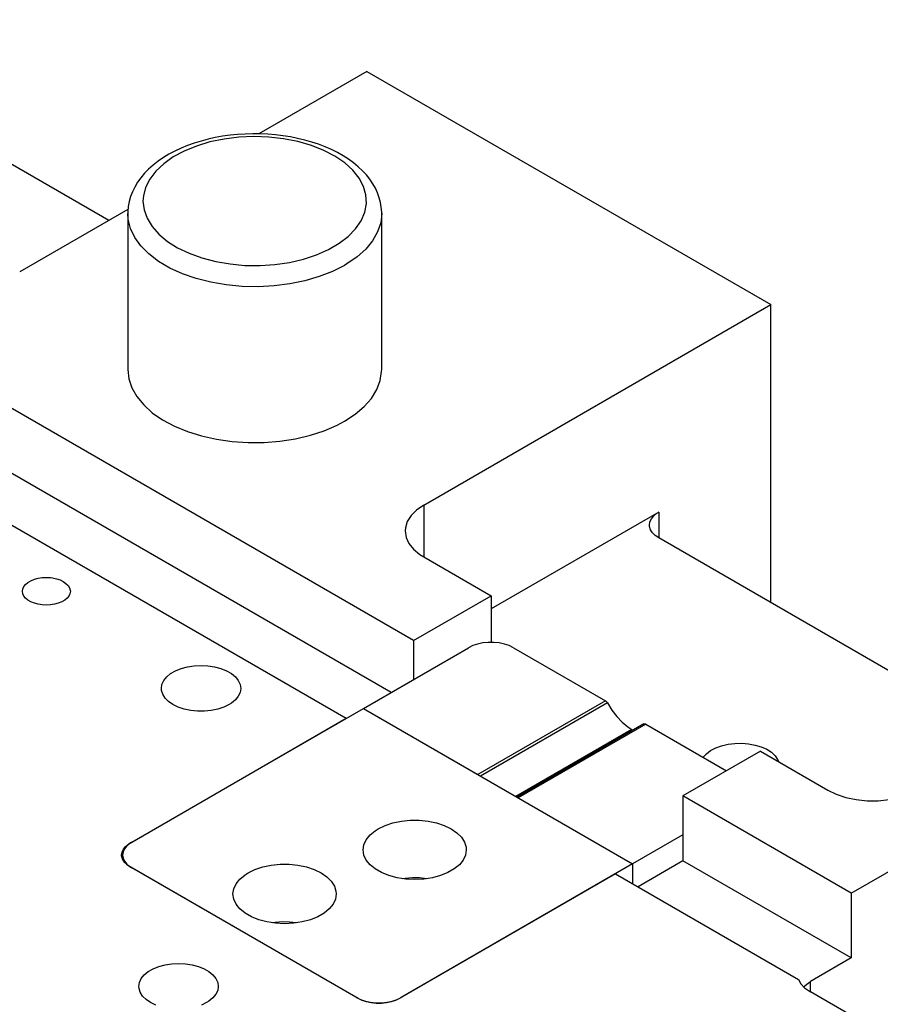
# Model space of a CAD drawing. Header units: inches. Extents: x 3 to 289, y 4 to 291.
# Tile 540 of 634: x 147.73 to 151.12, y 271.36 to 275.24. Entities that reach past the tile are written whole.
import ezdxf

# ---------------------------------------------------------------- set-up
doc = ezdxf.new("R2010")
doc.units = ezdxf.units.IN
doc.header["$LTSCALE"] = 0.5
doc.header["$MEASUREMENT"] = 0
doc.layers.add('STR_INS', color=8, linetype='Continuous')

msp = doc.modelspace()

# ---------------------------------------------------------------- linework, layer by layer
at = {"layer": 'STR_INS', "color": 190, "linetype": 'Continuous'}
for p, q in [((148.0793, 274.4512), (146.7096, 275.242)), ((149.0961, 275.0383), (148.6702, 274.7924)), ((149.0961, 275.0383), (150.6871, 274.1197)), ((148.1551, 274.495), (147.7287, 274.2488)), ((149.2799, 272.7969), (146.805, 274.2258)), ((149.3196, 273.3302), (150.6871, 274.1197)), ((150.6871, 272.9456), (150.6871, 274.1197)), ((149.1915, 272.5924), (146.805, 273.9702)), ((146.5398, 273.9192), (149.0147, 272.4904)), ((148.1542, 273.8646), (148.1582, 273.8281)), ((149.154, 273.857), (149.1542, 273.8646)), ((148.1582, 273.8281), (148.1701, 273.7923)), ((149.1348, 273.785), (149.1484, 273.8206)), ((149.1484, 273.8206), (149.154, 273.857)), ((148.1701, 273.7923), (148.1898, 273.7576)), ((149.1136, 273.7506), (149.1348, 273.785)), ((148.1898, 273.7576), (148.2169, 273.7246)), ((149.085, 273.718), (149.1136, 273.7506)), ((148.2169, 273.7246), (148.2509, 273.6939)), ((149.0495, 273.6878), (149.085, 273.718)), ((148.2509, 273.6939), (148.2914, 273.6659)), ((148.2914, 273.6659), (148.3378, 273.6411)), ((149.0077, 273.6605), (149.0495, 273.6878)), ((148.3378, 273.6411), (148.3891, 273.6198)), ((148.9282, 273.6231), (148.9787, 273.645)), ((148.9787, 273.645), (149.0077, 273.6605)), ((148.3891, 273.6198), (148.4448, 273.6024)), ((148.4448, 273.6024), (148.5037, 273.5893)), ((148.5037, 273.5893), (148.5651, 273.5805)), ((148.7537, 273.5817), (148.8147, 273.5912)), ((148.8147, 273.5912), (148.8732, 273.6051)), ((148.8732, 273.6051), (148.9282, 273.6231)), ((148.5651, 273.5805), (148.6279, 273.5763)), ((148.6279, 273.5763), (148.6911, 273.5767)), ((148.6911, 273.5767), (148.7537, 273.5817)), ((149.3196, 273.3302), (149.2916, 273.3109)), ((149.2698, 273.2892), (149.2549, 273.2655)), ((149.2916, 273.3109), (149.2698, 273.2892)), ((150.2452, 273.3028), (149.5848, 272.9216)), ((150.2105, 273.2643), (150.2161, 273.2765)), ((150.2161, 273.2765), (150.2253, 273.2879)), ((150.2253, 273.2879), (150.2378, 273.2982)), ((150.2378, 273.2982), (150.2452, 273.3028)), ((149.2474, 273.2407), (149.2464, 273.2282)), ((149.2549, 273.2655), (149.2474, 273.2407)), ((150.2086, 273.2518), (150.2105, 273.2643)), ((150.209, 273.2455), (150.2086, 273.2518)), ((150.2128, 273.2331), (150.209, 273.2455)), ((149.2464, 273.2282), (149.2502, 273.2031)), ((149.2502, 273.2031), (149.2615, 273.1788)), ((150.2203, 273.2213), (150.2128, 273.2331)), ((150.2312, 273.2104), (150.2203, 273.2213)), ((150.2452, 273.2008), (150.2312, 273.2104)), ((151.6148, 272.41), (150.2452, 273.2008)), ((149.2615, 273.1788), (149.2799, 273.156)), ((149.2799, 273.156), (149.3049, 273.1354)), ((149.3049, 273.1354), (149.3196, 273.1261)), ((149.3196, 273.1261), (149.5848, 272.973)), ((147.8012, 273.042), (147.8171, 273.0445)), ((147.8171, 273.0445), (147.8336, 273.0453)), ((147.8336, 273.0453), (147.85, 273.0445)), ((147.85, 273.0445), (147.858, 273.0434)), ((147.858, 273.0434), (147.8735, 273.0402)), ((147.7405, 273.0002), (147.7448, 273.0094)), ((147.7448, 273.0094), (147.7517, 273.018)), ((147.7517, 273.018), (147.7612, 273.0258)), ((147.7612, 273.0258), (147.7728, 273.0325)), ((147.7728, 273.0325), (147.7863, 273.038)), ((147.7863, 273.038), (147.8012, 273.042)), ((147.8735, 273.0402), (147.8878, 273.0354)), ((147.8878, 273.0354), (147.9004, 273.0293)), ((147.9004, 273.0293), (147.911, 273.022)), ((147.911, 273.022), (147.9192, 273.0138)), ((147.9192, 273.0138), (147.9248, 273.0049)), ((147.9248, 273.0049), (147.9277, 272.9955)), ((147.7391, 272.9907), (147.7405, 273.0002)), ((147.7405, 272.9813), (147.7391, 272.9907)), ((147.7448, 272.9721), (147.7405, 272.9813)), ((147.7517, 272.9635), (147.7448, 272.9721)), ((147.9224, 272.9721), (147.9154, 272.9635)), ((147.9266, 272.9813), (147.9224, 272.9721)), ((147.9281, 272.9907), (147.9266, 272.9813)), ((147.9277, 272.9955), (147.9281, 272.9907)), ((149.2799, 272.7969), (149.5848, 272.973)), ((149.5848, 272.973), (149.5848, 272.7896)), ((147.7612, 272.9557), (147.7517, 272.9635)), ((147.7728, 272.9489), (147.7612, 272.9557)), ((147.7863, 272.9435), (147.7728, 272.9489)), ((147.8012, 272.9395), (147.7863, 272.9435)), ((147.8171, 272.937), (147.8012, 272.9395)), ((147.8336, 272.9362), (147.8171, 272.937)), ((147.85, 272.937), (147.8336, 272.9362)), ((147.8659, 272.9395), (147.85, 272.937)), ((147.8808, 272.9435), (147.8659, 272.9395)), ((147.8943, 272.9489), (147.8808, 272.9435)), ((147.9059, 272.9557), (147.8943, 272.9489)), ((147.9154, 272.9635), (147.9059, 272.9557)), ((149.2799, 272.7969), (149.2799, 272.6434)), ((148.3894, 272.6931), (148.4157, 272.6972)), ((148.4157, 272.6972), (148.4428, 272.6986)), ((148.4428, 272.6986), (148.4699, 272.6972)), ((148.4699, 272.6972), (148.4962, 272.6931)), ((148.3075, 272.6535), (148.3231, 272.6664)), ((148.3231, 272.6664), (148.3424, 272.6775)), ((148.3424, 272.6775), (148.3647, 272.6865)), ((148.3647, 272.6865), (148.3894, 272.6931)), ((148.4962, 272.6931), (148.5209, 272.6865)), ((148.5209, 272.6865), (148.5432, 272.6775)), ((148.5432, 272.6775), (148.5625, 272.6664)), ((148.5625, 272.6664), (148.5781, 272.6535)), ((148.2866, 272.6084), (148.2889, 272.624)), ((148.2889, 272.624), (148.296, 272.6392)), ((148.296, 272.6392), (148.3075, 272.6535)), ((148.5781, 272.6535), (148.5896, 272.6392)), ((148.5896, 272.6392), (148.5967, 272.624)), ((148.5967, 272.624), (148.5991, 272.6084)), ((148.2871, 272.6005), (148.2866, 272.6084)), ((148.2919, 272.585), (148.2871, 272.6005)), ((148.3012, 272.5703), (148.2919, 272.585)), ((148.5967, 272.5927), (148.5896, 272.5775)), ((148.5991, 272.6084), (148.5967, 272.5927)), ((148.3148, 272.5566), (148.3012, 272.5703)), ((148.3323, 272.5446), (148.3148, 272.5566)), ((148.3532, 272.5345), (148.3323, 272.5446)), ((148.5533, 272.5446), (148.5324, 272.5345)), ((148.5625, 272.5504), (148.5533, 272.5446)), ((148.5781, 272.5633), (148.5625, 272.5504)), ((148.5896, 272.5775), (148.5781, 272.5633)), ((148.3768, 272.5266), (148.3532, 272.5345)), ((148.4024, 272.5212), (148.3768, 272.5266)), ((148.4292, 272.5185), (148.4024, 272.5212)), ((148.4564, 272.5185), (148.4292, 272.5185)), ((148.4832, 272.5212), (148.4564, 272.5185)), ((148.5088, 272.5266), (148.4832, 272.5212)), ((148.5324, 272.5345), (148.5088, 272.5266)), ((148.1635, 271.9989), (149.0147, 272.4904)), ((150.4928, 272.3825), (150.5181, 272.3884)), ((150.5181, 272.3884), (150.5447, 272.3917)), ((150.5447, 272.3917), (150.5719, 272.3923)), ((150.5719, 272.3923), (150.5989, 272.3901)), ((150.5989, 272.3901), (150.6248, 272.3853)), ((150.6248, 272.3853), (150.6489, 272.378)), ((150.6455, 272.3606), (150.3405, 272.1846)), ((150.4201, 272.3372), (150.4329, 272.3511)), ((150.4329, 272.3511), (150.4496, 272.3635)), ((150.4496, 272.3635), (150.4698, 272.3741)), ((150.4698, 272.3741), (150.4928, 272.3825)), ((150.6455, 272.3606), (150.9106, 272.2076)), ((150.6489, 272.378), (150.6704, 272.3683)), ((150.6704, 272.3683), (150.6887, 272.3567)), ((150.6887, 272.3567), (150.7032, 272.3433)), ((150.7032, 272.3433), (150.7134, 272.3288)), ((150.7134, 272.3288), (150.7176, 272.319)), ((150.9106, 272.2076), (150.944, 272.1914)), ((150.944, 272.1914), (150.9818, 272.1788)), ((151.0031, 271.8021), (150.3405, 272.1846)), ((150.3405, 272.1846), (150.3405, 271.929)), ((150.9818, 272.1788), (151.0227, 272.1702)), ((151.0227, 272.1702), (151.0656, 272.1658)), ((151.0656, 272.1658), (151.1092, 272.1658)), ((151.1092, 272.1658), (151.1521, 272.1702)), ((151.0031, 271.8021), (151.5499, 272.1177)), ((148.1487, 271.9884), (148.1611, 271.9975)), ((148.1611, 271.9975), (148.1635, 271.9989)), ((148.1298, 271.952), (148.1316, 271.9635)), ((148.1316, 271.9635), (148.1368, 271.9747)), ((148.1368, 271.9747), (148.1452, 271.9852)), ((148.1452, 271.9852), (148.1487, 271.9884)), ((148.13, 271.9482), (148.1298, 271.952)), ((148.1329, 271.9368), (148.13, 271.9482)), ((148.1392, 271.9258), (148.1329, 271.9368)), ((148.1487, 271.9156), (148.1392, 271.9258)), ((150.3405, 271.929), (150.1637, 271.827)), ((151.0031, 271.5465), (150.3405, 271.929)), ((148.1506, 271.9139), (148.1487, 271.9156)), ((148.1635, 271.905), (148.1506, 271.9139)), ((149.0616, 271.3866), (148.1635, 271.905)), ((150.0753, 271.878), (149.2242, 271.3866)), ((150.0753, 271.878), (150.7959, 271.462)), ((151.0031, 271.8021), (151.0031, 271.5465)), ((151.0031, 271.5465), (150.8428, 271.4539)), ((148.2191, 271.4798), (148.2347, 271.4927)), ((148.2347, 271.4927), (148.254, 271.5038)), ((148.254, 271.5038), (148.2763, 271.5128)), ((148.2763, 271.5128), (148.301, 271.5194)), ((148.301, 271.5194), (148.3273, 271.5235)), ((148.3273, 271.5235), (148.3544, 271.5249)), ((148.3544, 271.5249), (148.3815, 271.5235)), ((148.3815, 271.5235), (148.4079, 271.5194)), ((148.4079, 271.5194), (148.4325, 271.5128)), ((148.4325, 271.5128), (148.4548, 271.5038)), ((148.4548, 271.5038), (148.4741, 271.4927)), ((148.4741, 271.4927), (148.4897, 271.4798)), ((148.2005, 271.4503), (148.2076, 271.4655)), ((148.2076, 271.4655), (148.2191, 271.4798)), ((148.4897, 271.4798), (148.5012, 271.4655)), ((148.5012, 271.4655), (148.5083, 271.4503)), ((150.7959, 271.462), (150.8053, 271.4452)), ((150.8331, 271.4479), (150.8428, 271.4539)), ((148.1982, 271.4347), (148.2005, 271.4503)), ((148.1988, 271.4268), (148.1982, 271.4347)), ((148.2035, 271.4113), (148.1988, 271.4268)), ((148.5083, 271.419), (148.5012, 271.4038)), ((148.5083, 271.4503), (148.5107, 271.4347)), ((148.5107, 271.4347), (148.5083, 271.419)), ((150.8053, 271.4452), (150.8196, 271.4296)), ((150.8155, 271.4335), (150.8331, 271.4479)), ((150.8196, 271.4296), (150.8384, 271.4157)), ((150.8384, 271.4157), (150.8428, 271.4131)), ((148.2128, 271.3966), (148.2035, 271.4113)), ((148.2264, 271.3829), (148.2128, 271.3966)), ((148.2439, 271.3709), (148.2264, 271.3829)), ((148.4741, 271.3767), (148.4649, 271.3709)), ((148.4897, 271.3896), (148.4741, 271.3767)), ((148.5012, 271.4038), (148.4897, 271.3896)), ((149.0769, 271.3791), (149.0616, 271.3866)), ((149.0943, 271.3733), (149.0769, 271.3791)), ((149.2088, 271.3791), (149.1915, 271.3733)), ((149.2242, 271.3866), (149.2088, 271.3791)), ((151.6114, 270.9694), (150.8428, 271.4131)), ((148.2648, 271.3608), (148.2439, 271.3709)), ((148.4649, 271.3709), (148.444, 271.3608)), ((149.1131, 271.3694), (149.0943, 271.3733)), ((149.1328, 271.3674), (149.1131, 271.3694)), ((149.1529, 271.3674), (149.1328, 271.3674)), ((149.1726, 271.3694), (149.1529, 271.3674)), ((149.1915, 271.3733), (149.1726, 271.3694))]:
    msp.add_line(p, q, dxfattribs=at)
at = {"layer": 'STR_INS', "color": 9, "linetype": 'Continuous'}
for p, q in [((148.5865, 274.7898), (148.5569, 274.7868)), ((148.6164, 274.7917), (148.5865, 274.7898)), ((148.6463, 274.7926), (148.6164, 274.7917)), ((148.6763, 274.7923), (148.6463, 274.7926)), ((148.7063, 274.791), (148.6763, 274.7923)), ((148.736, 274.7885), (148.7063, 274.791)), ((148.7655, 274.785), (148.736, 274.7885)), ((148.4157, 274.7557), (148.3895, 274.7463)), ((148.4427, 274.764), (148.4157, 274.7557)), ((148.4704, 274.7713), (148.4427, 274.764)), ((148.4988, 274.7775), (148.4704, 274.7713)), ((148.5276, 274.7827), (148.4988, 274.7775)), ((148.5569, 274.7868), (148.5276, 274.7827)), ((148.7946, 274.7804), (148.7655, 274.785)), ((148.8232, 274.7747), (148.7946, 274.7804)), ((148.8513, 274.7679), (148.8232, 274.7747)), ((148.8787, 274.7601), (148.8513, 274.7679)), ((148.9053, 274.7513), (148.8787, 274.7601)), ((148.9311, 274.7415), (148.9053, 274.7513)), ((148.3166, 274.7122), (148.2946, 274.6989)), ((148.3399, 274.7246), (148.3166, 274.7122)), ((148.3642, 274.7359), (148.3399, 274.7246)), ((148.3895, 274.7463), (148.3642, 274.7359)), ((148.9559, 274.7306), (148.9311, 274.7415)), ((148.9796, 274.7188), (148.9559, 274.7306)), ((149.0022, 274.7061), (148.9796, 274.7188)), ((148.2738, 274.6847), (148.2544, 274.6696)), ((148.2946, 274.6989), (148.2738, 274.6847)), ((149.0235, 274.6925), (149.0022, 274.7061)), ((149.0434, 274.6781), (149.0235, 274.6925)), ((149.0619, 274.6628), (149.0434, 274.6781)), ((148.2201, 274.6369), (148.2054, 274.6195)), ((148.2364, 274.6536), (148.2201, 274.6369)), ((148.2544, 274.6696), (148.2364, 274.6536)), ((149.0787, 274.6469), (149.0619, 274.6628)), ((149.094, 274.6304), (149.0787, 274.6469)), ((148.1925, 274.6015), (148.1815, 274.583)), ((148.2054, 274.6195), (148.1925, 274.6015)), ((149.1076, 274.6133), (149.094, 274.6304)), ((149.1194, 274.5958), (149.1076, 274.6133)), ((149.1296, 274.5779), (149.1194, 274.5958)), ((148.1723, 274.5641), (148.165, 274.545)), ((148.1815, 274.583), (148.1723, 274.5641)), ((149.138, 274.5596), (149.1296, 274.5779)), ((149.1447, 274.5409), (149.138, 274.5596)), ((148.1596, 274.5256), (148.156, 274.5062)), ((148.165, 274.545), (148.1596, 274.5256)), ((149.1496, 274.5221), (149.1447, 274.5409)), ((149.1527, 274.503), (149.1496, 274.5221)), ((148.1543, 274.4868), (148.1542, 274.4784)), ((148.1542, 274.4786), (148.1542, 273.8646)), ((148.156, 274.5062), (148.1543, 274.4868)), ((149.1541, 274.4837), (149.1527, 274.503)), ((149.1542, 274.4785), (149.1541, 274.4837)), ((149.1542, 273.8646), (149.1542, 274.4786)), ((149.5131, 272.7766), (149.4964, 272.7685)), ((149.532, 272.7829), (149.5131, 272.7766)), ((149.5525, 272.7872), (149.532, 272.7829)), ((149.5739, 272.7893), (149.5525, 272.7872)), ((149.5957, 272.7893), (149.5739, 272.7893)), ((149.6172, 272.7872), (149.5957, 272.7893)), ((149.6376, 272.7829), (149.6172, 272.7872)), ((149.6565, 272.7766), (149.6376, 272.7829)), ((149.6732, 272.7685), (149.6565, 272.7766)), ((149.0819, 272.5291), (149.4964, 272.7685)), ((149.6732, 272.7685), (150.0357, 272.5592)), ((150.0357, 272.5592), (150.0375, 272.558)), ((150.0375, 272.558), (150.0393, 272.5564)), ((150.0393, 272.5564), (150.041, 272.5545)), ((150.041, 272.5545), (150.0425, 272.5524)), ((150.0425, 272.5524), (150.0434, 272.5508)), ((150.0434, 272.5508), (150.0604, 272.5232)), ((148.1706, 272.003), (149.0819, 272.5291)), ((149.0819, 272.5291), (149.5327, 272.2688)), ((149.0819, 272.5291), (150.1425, 271.9168)), ((150.0604, 272.5232), (150.0799, 272.4979)), ((150.1871, 272.4682), (149.6872, 272.1796)), ((150.0799, 272.4979), (150.1011, 272.4757)), ((150.1011, 272.4757), (150.1236, 272.4571)), ((150.1871, 272.4682), (150.1885, 272.4688)), ((150.1885, 272.4688), (150.1901, 272.4689)), ((150.1901, 272.4689), (150.1918, 272.4686)), ((150.1918, 272.4686), (150.1936, 272.468)), ((150.1936, 272.468), (150.1946, 272.4675)), ((150.1946, 272.4675), (150.5125, 272.2839)), ((150.1395, 272.4468), (149.682, 272.1826)), ((150.1236, 272.4571), (150.1395, 272.4468)), ((150.1395, 272.4468), (150.1449, 272.4439)), ((149.6916, 272.1771), (150.1425, 271.9168)), ((149.1678, 272.0685), (149.1984, 272.0787)), ((149.1984, 272.0787), (149.2317, 272.0857)), ((149.2317, 272.0857), (149.2666, 272.0892)), ((149.2666, 272.0892), (149.302, 272.0892)), ((149.302, 272.0892), (149.3369, 272.0857)), ((149.3369, 272.0857), (149.3701, 272.0787)), ((149.3701, 272.0787), (149.4008, 272.0685)), ((149.1084, 272.031), (149.1287, 272.0478)), ((149.1287, 272.0478), (149.1407, 272.0553)), ((149.1407, 272.0553), (149.1678, 272.0685)), ((149.4008, 272.0685), (149.4279, 272.0553)), ((149.4279, 272.0553), (149.4507, 272.0397)), ((149.4507, 272.0397), (149.4684, 272.022)), ((148.1653, 271.9998), (148.1523, 271.9896)), ((148.1706, 272.003), (148.1653, 271.9998)), ((149.0842, 271.9928), (149.0934, 272.0125)), ((149.0934, 272.0125), (149.1084, 272.031)), ((149.4684, 272.022), (149.4805, 272.0028)), ((149.4805, 272.0028), (149.4866, 271.9826)), ((150.3405, 272.0311), (150.1425, 271.9168)), ((148.1359, 271.9645), (148.134, 271.952)), ((148.1415, 271.9767), (148.1359, 271.9645)), ((148.1507, 271.9881), (148.1415, 271.9767)), ((148.1523, 271.9896), (148.1507, 271.9881)), ((149.0812, 271.9724), (149.0842, 271.9928)), ((149.0842, 271.952), (149.0812, 271.9724)), ((149.4874, 271.9724), (149.4843, 271.952)), ((149.4866, 271.9826), (149.4874, 271.9724)), ((148.134, 271.952), (148.134, 271.9343)), ((148.134, 271.952), (148.1359, 271.9395)), ((148.1359, 271.9395), (148.1415, 271.9273)), ((148.1415, 271.9273), (148.1507, 271.9159)), ((149.0934, 271.9323), (149.0842, 271.952)), ((149.1084, 271.9138), (149.0934, 271.9323)), ((149.4752, 271.9323), (149.4602, 271.9138)), ((149.4843, 271.952), (149.4752, 271.9323)), ((148.1507, 271.9159), (148.1632, 271.9056)), ((148.1632, 271.9056), (148.1653, 271.9042)), ((148.1653, 271.9042), (148.1706, 271.901)), ((149.0545, 271.3907), (148.1706, 271.901)), ((148.616, 271.8743), (148.628, 271.8818)), ((148.628, 271.8818), (148.6551, 271.895)), ((148.6551, 271.895), (148.6858, 271.9052)), ((148.6858, 271.9052), (148.7191, 271.9122)), ((148.7191, 271.9122), (148.7539, 271.9157)), ((148.7539, 271.9157), (148.7893, 271.9157)), ((148.7893, 271.9157), (148.8242, 271.9122)), ((148.8242, 271.9122), (148.8575, 271.9052)), ((148.8575, 271.9052), (148.8881, 271.895)), ((148.8881, 271.895), (148.9153, 271.8818)), ((148.9153, 271.8818), (148.938, 271.8662)), ((149.1287, 271.897), (149.1084, 271.9138)), ((149.1537, 271.8826), (149.1287, 271.897)), ((149.1827, 271.8708), (149.1537, 271.8826)), ((150.1425, 271.9168), (149.2313, 271.3907)), ((149.4149, 271.8826), (149.3859, 271.8708)), ((149.4399, 271.897), (149.4149, 271.8826)), ((149.4602, 271.9138), (149.4399, 271.897)), ((150.1425, 271.9168), (150.1425, 271.8392)), ((150.1425, 271.9168), (150.1425, 271.8392)), ((148.5808, 271.839), (148.5957, 271.8575)), ((148.5957, 271.8575), (148.616, 271.8743)), ((148.938, 271.8662), (148.9557, 271.8485)), ((148.9557, 271.8485), (148.9678, 271.8292)), ((149.2148, 271.8622), (149.1827, 271.8708)), ((149.249, 271.8569), (149.2148, 271.8622)), ((149.2843, 271.8551), (149.249, 271.8569)), ((149.3196, 271.8569), (149.2843, 271.8551)), ((149.3538, 271.8622), (149.3196, 271.8569)), ((149.3859, 271.8708), (149.3538, 271.8622)), ((148.5685, 271.7989), (148.5716, 271.8193)), ((148.5716, 271.8193), (148.5808, 271.839)), ((148.9678, 271.8292), (148.974, 271.8091)), ((148.974, 271.8091), (148.9748, 271.7989)), ((148.5716, 271.7785), (148.5685, 271.7989)), ((148.5808, 271.7588), (148.5716, 271.7785)), ((148.9717, 271.7785), (148.9625, 271.7588)), ((148.9748, 271.7989), (148.9717, 271.7785)), ((148.5957, 271.7403), (148.5808, 271.7588)), ((148.616, 271.7235), (148.5957, 271.7403)), ((148.9475, 271.7403), (148.9272, 271.7235)), ((148.9625, 271.7588), (148.9475, 271.7403)), ((148.6411, 271.7091), (148.616, 271.7235)), ((148.6701, 271.6973), (148.6411, 271.7091)), ((148.7022, 271.6887), (148.6701, 271.6973)), ((148.7364, 271.6834), (148.7022, 271.6887)), ((148.8411, 271.6887), (148.8069, 271.6834)), ((148.8732, 271.6973), (148.8411, 271.6887)), ((148.9022, 271.7091), (148.8732, 271.6973)), ((148.9272, 271.7235), (148.9022, 271.7091)), ((148.7716, 271.6816), (148.7364, 271.6834)), ((148.8069, 271.6834), (148.7716, 271.6816)), ((149.0545, 271.3907), (149.0712, 271.3826)), ((149.0712, 271.3826), (149.09, 271.3763)), ((149.09, 271.3763), (149.1105, 271.372)), ((149.1752, 271.372), (149.1957, 271.3763)), ((149.1957, 271.3763), (149.2146, 271.3826)), ((149.2146, 271.3826), (149.2313, 271.3907)), ((149.1105, 271.372), (149.132, 271.3698)), ((149.132, 271.3698), (149.1538, 271.3698)), ((149.1538, 271.3698), (149.1752, 271.372))]:
    msp.add_line(p, q, dxfattribs=at)
at = {"layer": 'STR_INS', "color": 4, "linetype": 'Continuous'}
for p, q in [((148.4778, 274.7603), (148.4252, 274.7445)), ((148.5336, 274.7719), (148.4778, 274.7603)), ((148.5916, 274.779), (148.5336, 274.7719)), ((148.6507, 274.7816), (148.5916, 274.779)), ((148.7099, 274.7796), (148.6507, 274.7816)), ((148.7681, 274.7729), (148.7099, 274.7796)), ((148.8242, 274.7619), (148.7681, 274.7729)), ((148.8772, 274.7466), (148.8242, 274.7619)), ((148.3768, 274.7247), (148.3334, 274.7014)), ((148.4252, 274.7445), (148.3768, 274.7247)), ((148.9262, 274.7272), (148.8772, 274.7466)), ((148.9702, 274.7043), (148.9262, 274.7272)), ((148.2958, 274.6749), (148.2647, 274.6458)), ((148.3334, 274.7014), (148.2958, 274.6749)), ((149.0085, 274.6782), (148.9702, 274.7043)), ((149.0404, 274.6493), (149.0085, 274.6782)), ((148.2647, 274.6458), (148.2407, 274.6145)), ((149.0652, 274.6182), (149.0404, 274.6493)), ((148.2407, 274.6145), (148.2242, 274.5816)), ((149.0826, 274.5855), (149.0652, 274.6182)), ((148.2242, 274.5816), (148.2156, 274.5477)), ((149.0922, 274.5517), (149.0826, 274.5855)), ((148.2156, 274.5477), (148.2142, 274.5276)), ((148.2142, 274.5276), (148.2182, 274.4934)), ((149.0875, 274.4835), (149.0938, 274.5175)), ((149.0938, 274.5175), (149.0922, 274.5517)), ((148.1557, 274.4558), (148.1542, 274.4784)), ((148.2182, 274.4934), (148.2301, 274.4599)), ((149.0733, 274.4502), (149.0875, 274.4835)), ((149.1542, 274.4785), (149.1502, 274.4421)), ((148.1647, 274.4197), (148.1557, 274.4558)), ((148.2301, 274.4599), (148.2497, 274.4276)), ((149.0515, 274.4184), (149.0733, 274.4502)), ((149.1502, 274.4421), (149.1382, 274.4062)), ((148.1815, 274.3845), (148.1647, 274.4197)), ((148.2497, 274.4276), (148.2767, 274.3971)), ((149.0224, 274.3885), (149.0515, 274.4184)), ((149.1382, 274.4062), (149.1185, 274.3715)), ((148.2058, 274.3508), (148.1815, 274.3845)), ((148.2767, 274.3971), (148.3105, 274.369)), ((148.3105, 274.369), (148.3505, 274.3437)), ((148.9867, 274.3612), (149.0224, 274.3885)), ((149.1185, 274.3715), (149.0914, 274.3386)), ((148.2373, 274.3192), (148.2058, 274.3508)), ((148.3505, 274.3437), (148.3961, 274.3218)), ((148.8979, 274.3161), (148.9449, 274.3369)), ((148.9449, 274.3369), (148.9867, 274.3612)), ((149.0914, 274.3386), (149.0573, 274.3078)), ((148.2755, 274.2901), (148.2373, 274.3192)), ((148.3197, 274.264), (148.2755, 274.2901)), ((148.3961, 274.3218), (148.4464, 274.3037)), ((148.4464, 274.3037), (148.5004, 274.2896)), ((148.5004, 274.2896), (148.5572, 274.2798)), ((148.734, 274.2778), (148.7915, 274.2862)), ((148.7915, 274.2862), (148.8464, 274.2991)), ((148.8464, 274.2991), (148.8979, 274.3161)), ((149.0573, 274.3078), (149.0168, 274.2798)), ((148.3693, 274.2414), (148.3197, 274.264)), ((148.5572, 274.2798), (148.6158, 274.2745)), ((148.6158, 274.2745), (148.6751, 274.2738)), ((148.6751, 274.2738), (148.734, 274.2778)), ((148.9603, 274.2503), (148.908, 274.2299)), ((149.0077, 274.2745), (148.9603, 274.2503)), ((149.0168, 274.2798), (149.0077, 274.2745)), ((148.4234, 274.2225), (148.3693, 274.2414)), ((148.4812, 274.2077), (148.4234, 274.2225)), ((148.5418, 274.1973), (148.4812, 274.2077)), ((148.8516, 274.2134), (148.792, 274.2011)), ((148.908, 274.2299), (148.8516, 274.2134)), ((148.6042, 274.1914), (148.5418, 274.1973)), ((148.6673, 274.19), (148.6042, 274.1914)), ((148.7303, 274.1933), (148.6673, 274.19)), ((148.792, 274.2011), (148.7303, 274.1933)), ((149.3196, 273.3302), (149.3196, 273.1261)), ((150.2452, 273.3028), (150.2452, 273.2008)), ((150.0357, 272.5592), (149.5327, 272.2688)), ((150.0434, 272.5508), (149.5439, 272.2624)), ((150.1946, 272.4675), (149.6916, 272.1771)), ((148.1635, 271.9989), (148.1635, 271.9986)), ((150.8428, 271.4131), (150.8428, 271.4539))]:
    msp.add_line(p, q, dxfattribs=at)
at = {"layer": 'STR_INS', "color": 132, "linetype": 'Continuous'}
for p, q in [((149.2472, 271.8599), (149.237, 271.8583)), ((149.2753, 271.8622), (149.2472, 271.8599)), ((149.3037, 271.8617), (149.2753, 271.8622)), ((149.3315, 271.8583), (149.3037, 271.8617)), ((148.7346, 271.6864), (148.7244, 271.6848)), ((148.7627, 271.6887), (148.7346, 271.6864)), ((148.7911, 271.6882), (148.7627, 271.6887)), ((148.8189, 271.6848), (148.7911, 271.6882))]:
    msp.add_line(p, q, dxfattribs=at)

doc.saveas('drawing.dxf')
